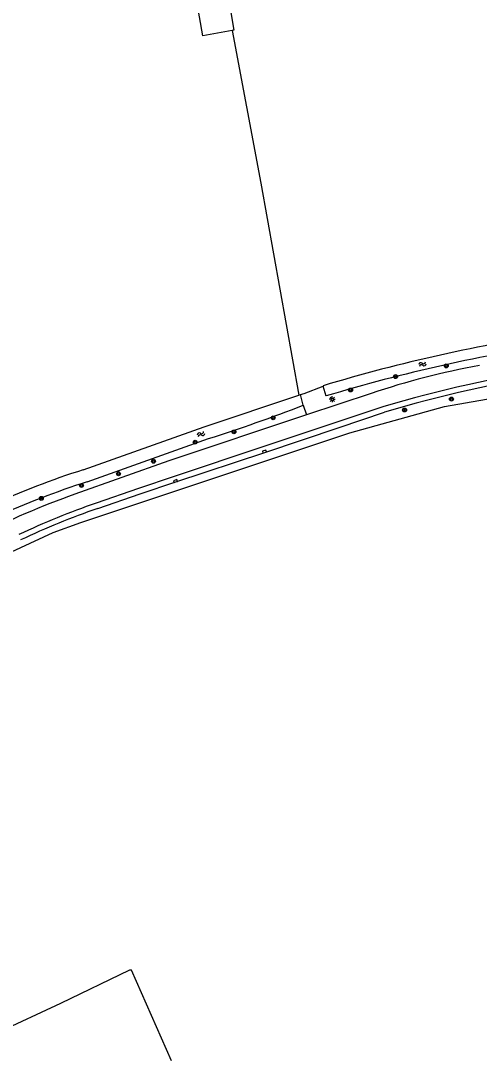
# Model space of a CAD drawing. Extents: x 136000 to 141000, y 400494 to 402006.
# Drawn here: x 138443 to 138537.3, y 400800.2 to 401012.4 of the extents above; entities that cross this region are included whole.
import ezdxf

# ---------------------------------------------------------------- set-up
doc = ezdxf.new("R2010")
doc.units = 0
for name, color, linetype in [('gg-afsc-erfafscheiding', 7, 'Continuous'), ('gg-knt-bronhoudergrens', 7, 'Continuous'), ('gg-knt-verharding', 7, 'Continuous'), ('gg-knt-verharding nz', 7, 'Continuous'), ('gg-kntw-bovenkant insteek waterloop', 7, 'Continuous'), ('gt-grn-groengrens', 7, 'Continuous'), ('gt-symb-boom', 7, 'Continuous'), ('gt-symb-kolk', 7, 'Continuous'), ('gt-symb-lichtmast', 7, 'Continuous'), ('gt-symb-watersymbool', 7, 'Continuous')]:
    doc.layers.add(name, color=color, linetype=linetype)

# ---------------------------------------------------------------- blocks, each defined once
blk = doc.blocks.new('gt0-KOLK')
at = {"layer": 'gt-symb-kolk'}
blk.add_lwpolyline([(0, 0), (0.38, 0), (0.38, 0.4), (-0.38, 0.4), (-0.38, 0), (0, 0)], dxfattribs=at)
blk = doc.blocks.new('gt0-BOOM')
at = {"layer": 'gt-symb-boom'}
for radius in [0.4, 0.2]:
    blk.add_circle((0, 0), radius, dxfattribs=at)
blk = doc.blocks.new('gt0-LMAST')
at = {"layer": 'gt-symb-lichtmast'}
for p, q in [((-0.18, 0.17), (-0.45, 0.44)), ((-0.01, 0.25), (-0.01, 0.62)), ((0.17, 0.17), (0.44, 0.44)), ((-0.26, 0), (-0.63, 0)), ((-0.18, -0.18), (-0.45, -0.45)), ((-0.01, -0.25), (-0.01, -0.63)), ((0.44, -0.45), (0.17, -0.18)), ((0.24, 0), (0.62, 0))]:
    blk.add_line(p, q, dxfattribs=at)
blk.add_circle((-0.01, 0), 0.25, dxfattribs=at)
blk = doc.blocks.new('gt0-WA')
at = {"layer": 'gt-symb-watersymbool'}
for centre, start, end in [((-0.32, 0.02), 28.0725, 151.9275), ((0.43, 0.42), 208.0725, 331.9275), ((-0.32, -0.43), 28.0725, 151.9275), ((0.43, -0.03), 208.0725, 331.9275)]:
    blk.add_arc(centre, 0.425, start, end, dxfattribs=at)

msp = doc.modelspace()

# ---------------------------------------------------------------- linework, layer by layer
at = {"layer": 'gg-afsc-erfafscheiding'}
for p, q in [((138501.29, 400935.79), (138505.23, 400937.25)), ((138500.59, 400935.53), (138501.29, 400935.79))]:
    msp.add_line(p, q, dxfattribs=at)
at = {"layer": 'gg-knt-bronhoudergrens'}
for p, q in [((138465.41, 400817.29), (138451.23, 400810.41)), ((138465.84, 400817.29), (138465.41, 400817.29)), ((138474.06, 400798.64), (138465.84, 400817.29)), ((138451.23, 400810.41), (138432.53, 400801.71))]:
    msp.add_line(p, q, dxfattribs=at)
for points in [[(138485.3, 401019.79), (138486.87, 401010.4), (138486.52, 401010.34)], [(138486.52, 401010.34), (138480.52, 401009.29), (138478.83, 401018.71)], [(138486.52, 401010.34), (138492.43, 400978.97), (138500.21, 400935.4)]]:
    msp.add_lwpolyline(points, dxfattribs=at)
at = {"layer": 'gg-knt-verharding'}
msp.add_line((138515.1, 400935.78), (138501.8, 400931.35), dxfattribs=at)
for points in [[(138501.8, 400931.35), (138473.49, 400921.91), (138454.18, 400915.07)], [(138458.9, 400912.15), (138467.61, 400915.15), (138474.93, 400917.59), (138493.21, 400923.64), (138508.54, 400928.81), (138517.84, 400931.91)]]:
    msp.add_lwpolyline(points, dxfattribs=at)
for centre, radius, start, end in [((138564.9, 400788.1), 155.85, 100.1868, 108.635), ((138587.96, 400699.6), 242.66, 98.3016, 106.7958), ((138503.49, 400774.24), 149.21, 109.2993, 117.6964), ((138508.35, 400768.58), 151.85, 109.0083, 115.4796)]:
    msp.add_arc(centre, radius, start, end, dxfattribs=at)
at = {"layer": 'gg-knt-verharding nz'}
msp.add_lwpolyline([(138517.46, 400933), (138492.83, 400924.79), (138474.58, 400918.68), (138467.25, 400916.23), (138458.55, 400913.23)], dxfattribs=at)
for centre, radius, start, end in [((138589.24, 400693.08), 250.43, 98.389, 106.6562), ((138509.19, 400765.95), 155.74, 108.9729, 115.2851)]:
    msp.add_arc(centre, radius, start, end, dxfattribs=at)
at = {"layer": 'gg-kntw-bovenkant insteek waterloop'}
for p, q in [((138505.2, 400937.36), (138505.23, 400937.25)), ((138505.84, 400935.25), (138505.23, 400937.25)), ((138500.21, 400935.4), (138500.59, 400935.53)), ((138501.14, 400933.36), (138500.59, 400935.53)), ((138456.69, 400917.61), (138481.67, 400926.49))]:
    msp.add_line(p, q, dxfattribs=at)
msp.add_lwpolyline([(138455.9, 400920.09), (138480.76, 400928.92), (138500.21, 400935.4)], dxfattribs=at)
for centre, radius, start, end in [((138602.54, 400614.75), 336.97, 98.3, 106.7908), ((138602.55, 400614.74), 334.79, 98.2967, 106.7917), ((138382.72, 401238.21), 327.04, 287.6115, 291.2283), ((138510.67, 400748.91), 179.73, 107.7427, 120.7232), ((138510.69, 400748.86), 177.18, 107.745, 120.7216)]:
    msp.add_arc(centre, radius, start, end, dxfattribs=at)
at = {"layer": 'gt-grn-groengrens'}
msp.add_line((138501.14, 400933.36), (138501.8, 400931.35), dxfattribs=at)
msp.add_lwpolyline([(138401.76, 400880.1), (138417.83, 400890.28), (138433.51, 400899.77), (138449.72, 400907.2), (138455.39, 400909.23), (138510.72, 400927.7), (138530.14, 400933.1), (138560.37, 400938.36)], dxfattribs=at)

# ---------------------------------------------------------------- block references
at = {"layer": 'gt-symb-boom'}
for p in [(138530.53, 400941.44), (138520.12, 400939.25), (138510.86, 400936.49), (138531.6, 400934.62), (138521.96, 400932.37), (138494.94, 400930.76), (138486.88, 400927.89), (138478.91, 400925.76), (138470.35, 400921.84), (138463.14, 400919.27), (138455.54, 400916.86), (138447.28, 400914.21)]:
    msp.add_blockref('gt0-BOOM', p, dxfattribs=at)
at = {"layer": 'gt-symb-kolk'}
for p, rotation in [((138493.21, 400923.64), 18.362468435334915), ((138474.93, 400917.59), 18.4168344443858)]:
    msp.add_blockref('gt0-KOLK', p, dxfattribs=dict(at, rotation=rotation))
at = {"layer": 'gt-symb-lichtmast'}
msp.add_blockref('gt0-LMAST', (138507.1, 400934.59), dxfattribs=at)
at = {"layer": 'gt-symb-watersymbool'}
for p, rotation in [((138525.6, 400941.76), 22.514112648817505), ((138480.05, 400927.36), 28.48700713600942)]:
    msp.add_blockref('gt0-WA', p, dxfattribs=dict(at, rotation=rotation))

doc.saveas('drawing.dxf')
